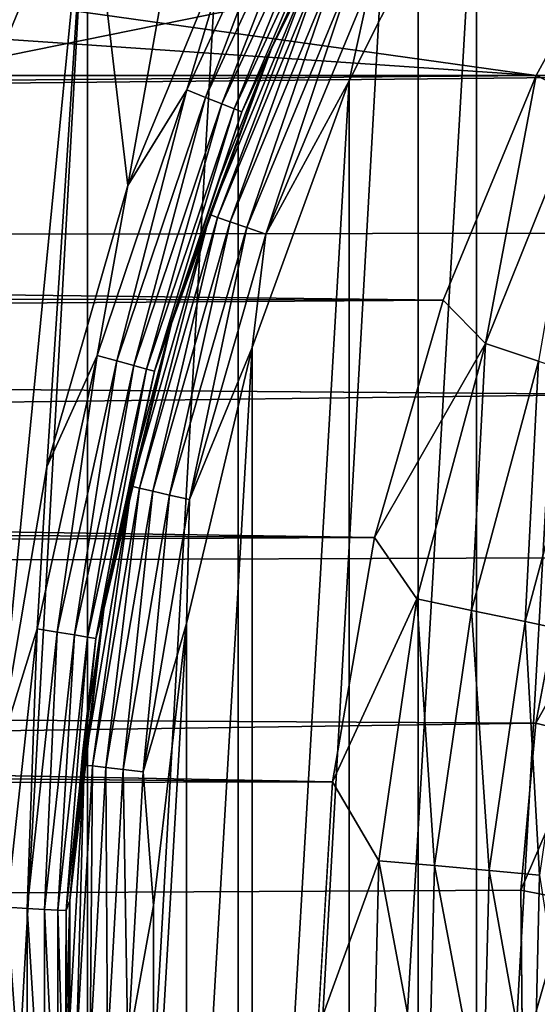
# Model space of a CAD drawing. Header units: millimetres. Extents: x -139 to 106, y -8 to 139.
# Tile 278 of 459: x -15.27 to -12.19, y 70.54 to 76.39. Entities that reach past the tile are written whole.
import ezdxf

# ---------------------------------------------------------------- set-up
doc = ezdxf.new("R2010")
doc.units = ezdxf.units.MM
doc.header["$LTSCALE"] = 53.842063
for name, color, linetype in [('28', 7, 'CONTINUOUS'), ('33', 7, 'CONTINUOUS'), ('34', 7, 'CONTINUOUS'), ('42', 7, 'CONTINUOUS'), ('44', 7, 'CONTINUOUS'), ('45', 7, 'CONTINUOUS'), ('497', 7, 'CONTINUOUS'), ('499', 7, 'CONTINUOUS'), ('502', 7, 'CONTINUOUS'), ('503', 7, 'CONTINUOUS'), ('504', 7, 'CONTINUOUS'), ('506', 7, 'CONTINUOUS'), ('508', 7, 'CONTINUOUS'), ('510', 7, 'CONTINUOUS'), ('81', 7, 'CONTINUOUS')]:
    doc.layers.add(name, color=color, linetype=linetype)

msp = doc.modelspace()

# ---------------------------------------------------------------- linework, layer by layer
at = {"layer": '28', "color": 8, "linetype": 'CONTINUOUS'}
for points in [[(-15.9302, 76.0628, 20), (-10.1493, 77.2362, 20), (-21.0005, 76.0628, 20), (-15.9302, 76.0628, 20)], [(-21.0005, 76.0628, 20), (-10.1493, 77.2362, 20), (-21.0005, 76.6507, 20), (-21.0005, 76.0628, 20)], [(-10.86, 76.0628, 20), (-10.1493, 77.2362, 20), (-15.9302, 76.0628, 20), (-10.86, 76.0628, 20)]]:
    msp.add_3dface(points, dxfattribs=at)
at = {"layer": '33', "color": 8, "linetype": 'CONTINUOUS'}
for points in [[(-10.86, 76.0628, 20), (-15.9302, 76.0628, 20), (-117, 74.98, 19.9707), (-10.86, 76.0628, 20)], [(-11.3478, 75.1266, 19.9781), (-10.86, 76.0628, 20), (-117, 74.98, 19.9707), (-11.3478, 75.1266, 19.9781)], [(-11.7331, 74.1683, 19.9101), (-11.3478, 75.1266, 19.9781), (-117, 74.98, 19.9707), (-11.7331, 74.1683, 19.9101)], [(-117, 72.8271, 19.7365), (-11.7331, 74.1683, 19.9101), (-117, 74.98, 19.9707), (-117, 72.8271, 19.7365)], [(-12.0172, 73.1966, 19.7936), (-11.7331, 74.1683, 19.9101), (-117, 72.8271, 19.7365), (-12.0172, 73.1966, 19.7936)], [(-12.203, 72.2144, 19.6263), (-12.0172, 73.1966, 19.7936), (-117, 72.8271, 19.7365), (-12.203, 72.2144, 19.6263)], [(-117, 70.7122, 19.271), (-12.203, 72.2144, 19.6263), (-117, 72.8271, 19.7365), (-117, 70.7122, 19.271)], [(-12.2918, 71.221, 19.4051), (-12.203, 72.2144, 19.6263), (-117, 70.7122, 19.271), (-12.2918, 71.221, 19.4051)], [(-12.2826, 70.2173, 19.1267), (-12.2918, 71.221, 19.4051), (-117, 70.7122, 19.271), (-12.2826, 70.2173, 19.1267)], [(-117, 68.66, 18.5795), (-12.2826, 70.2173, 19.1267), (-117, 70.7122, 19.271), (-117, 68.66, 18.5795)]]:
    msp.add_3dface(points, dxfattribs=at)
at = {"layer": '34', "color": 8, "linetype": 'CONTINUOUS'}
for points in [[(-12.0172, 73.1966, 19.7936), (-12.203, 72.2144, 19.6263), (-11.7003, 73.1114, 19.8084), (-12.0172, 73.1966, 19.7936)], [(-12.203, 72.2144, 19.6263), (-11.8956, 72.14, 19.6369), (-11.7003, 73.1114, 19.8084), (-12.203, 72.2144, 19.6263)], [(-12.203, 72.2144, 19.6263), (-12.2918, 71.221, 19.4051), (-11.8956, 72.14, 19.6369), (-12.203, 72.2144, 19.6263)], [(-12.2918, 71.221, 19.4051), (-12.0106, 71.1663, 19.4121), (-11.8956, 72.14, 19.6369), (-12.2918, 71.221, 19.4051)], [(-12.2918, 71.221, 19.4051), (-12.2826, 70.2173, 19.1267), (-12.0106, 71.1663, 19.4121), (-12.2918, 71.221, 19.4051)], [(-12.2826, 70.2173, 19.1267), (-12.0466, 70.1973, 19.135), (-12.0106, 71.1663, 19.4121), (-12.2826, 70.2173, 19.1267)]]:
    msp.add_3dface(points, dxfattribs=at)
at = {"layer": '42', "color": 8, "linetype": 'CONTINUOUS'}
for points in [[(-12.202, 76.0638, -20), (-21.0005, 77.2952, -20), (-11.4333, 77.4662, -20), (-12.202, 76.0638, -20)], [(-21.0005, 76.6651, -20), (-21.0005, 77.2952, -20), (-12.202, 76.0638, -20), (-21.0005, 76.6651, -20)], [(-16.6013, 76.0636, -20), (-21.0005, 76.6651, -20), (-12.202, 76.0638, -20), (-16.6013, 76.0636, -20)]]:
    msp.add_3dface(points, dxfattribs=at)
at = {"layer": '44', "color": 8, "linetype": 'CONTINUOUS'}
for points in [[(-12.202, 76.0638, -20), (-76.5002, 75.4735, -20.0001), (-16.6013, 76.0636, -20), (-12.202, 76.0638, -20)], [(-76.5002, 75.4735, -20.0001), (-12.202, 76.0638, -20), (-12.7544, 74.7283, -19.9938), (-76.5002, 75.4735, -20.0001)], [(-76.5001, 74.8742, -19.997), (-76.5002, 75.4735, -20.0001), (-12.7544, 74.7283, -19.9938), (-76.5001, 74.8742, -19.997)], [(-76.5001, 74.2678, -19.992), (-76.5001, 74.8742, -19.997), (-12.7544, 74.7283, -19.9938), (-76.5001, 74.2678, -19.992)], [(-13.1622, 73.3177, -19.9794), (-76.5001, 74.2678, -19.992), (-12.7544, 74.7283, -19.9938), (-13.1622, 73.3177, -19.9794)], [(-76.5, 73.6579, -19.9856), (-76.5001, 74.2678, -19.992), (-13.1622, 73.3177, -19.9794), (-76.5, 73.6579, -19.9856)], [(-76.5, 73.051, -19.9779), (-76.5, 73.6579, -19.9856), (-13.1622, 73.3177, -19.9794), (-76.5, 73.051, -19.9779)], [(-13.4122, 71.8656, -19.9575), (-76.5, 73.051, -19.9779), (-13.1622, 73.3177, -19.9794), (-13.4122, 71.8656, -19.9575)], [(-76.5, 72.4497, -19.9693), (-76.5, 73.051, -19.9779), (-13.4122, 71.8656, -19.9575), (-76.5, 72.4497, -19.9693)], [(-76.5001, 71.7319, -19.9573), (-76.5, 72.4497, -19.9693), (-13.4122, 71.8656, -19.9575), (-76.5001, 71.7319, -19.9573)], [(-13.4998, 70.3954, -19.927), (-76.5001, 71.7319, -19.9573), (-13.4122, 71.8656, -19.9575), (-13.4998, 70.3954, -19.927)], [(-76.5001, 71.0146, -19.9432), (-76.5001, 71.7319, -19.9573), (-13.4998, 70.3954, -19.927), (-76.5001, 71.0146, -19.9432)], [(-76.5001, 70.3187, -19.9272), (-76.5001, 71.0146, -19.9432), (-13.4998, 70.3954, -19.927), (-76.5001, 70.3187, -19.9272)]]:
    msp.add_3dface(points, dxfattribs=at)
at = {"layer": '45', "color": 8, "linetype": 'CONTINUOUS'}
for points in [[(-12.7544, 74.7283, -19.9938), (-12.202, 76.0638, -20), (-12.5017, 74.4712, -20.0178), (-12.7544, 74.7283, -19.9938)], [(-12.5017, 74.4712, -20.0178), (-12.202, 76.0638, -20), (-11.9149, 75.9278, -20.0254), (-12.5017, 74.4712, -20.0178)], [(-12.5017, 74.4712, -20.0178), (-11.9149, 75.9278, -20.0254), (-12.1866, 74.3655, -20.1009), (-12.5017, 74.4712, -20.0178)], [(-13.1622, 73.3177, -19.9794), (-12.7544, 74.7283, -19.9938), (-12.5017, 74.4712, -20.0178), (-13.1622, 73.3177, -19.9794)], [(-12.911, 72.9523, -20.0007), (-13.1622, 73.3177, -19.9794), (-12.5017, 74.4712, -20.0178), (-12.911, 72.9523, -20.0007)], [(-12.911, 72.9523, -20.0007), (-12.5017, 74.4712, -20.0178), (-12.5856, 72.8846, -20.0838), (-12.911, 72.9523, -20.0007)], [(-12.5017, 74.4712, -20.0178), (-12.1866, 74.3655, -20.1009), (-12.5856, 72.8846, -20.0838), (-12.5017, 74.4712, -20.0178)], [(-12.1866, 74.3655, -20.1009), (-12.2669, 72.8176, -20.2292), (-12.5856, 72.8846, -20.0838), (-12.1866, 74.3655, -20.1009)], [(-11.878, 74.2614, -20.2463), (-12.2669, 72.8176, -20.2292), (-12.1866, 74.3655, -20.1009), (-11.878, 74.2614, -20.2463)], [(-11.878, 74.2614, -20.2463), (-11.972, 72.7545, -20.4358), (-12.2669, 72.8176, -20.2292), (-11.878, 74.2614, -20.2463)], [(-13.4122, 71.8656, -19.9575), (-13.1622, 73.3177, -19.9794), (-12.911, 72.9523, -20.0007), (-13.4122, 71.8656, -19.9575)], [(-13.1364, 71.397, -19.9746), (-13.4122, 71.8656, -19.9575), (-12.911, 72.9523, -20.0007), (-13.1364, 71.397, -19.9746)], [(-13.1364, 71.397, -19.9746), (-12.911, 72.9523, -20.0007), (-12.8052, 71.3684, -20.0576), (-13.1364, 71.397, -19.9746)], [(-12.911, 72.9523, -20.0007), (-12.5856, 72.8846, -20.0838), (-12.8052, 71.3684, -20.0576), (-12.911, 72.9523, -20.0007)], [(-12.5856, 72.8846, -20.0838), (-12.4809, 71.3391, -20.203), (-12.8052, 71.3684, -20.0576), (-12.5856, 72.8846, -20.0838)], [(-12.2669, 72.8176, -20.2292), (-12.4809, 71.3391, -20.203), (-12.5856, 72.8846, -20.0838), (-12.2669, 72.8176, -20.2292)], [(-12.2669, 72.8176, -20.2292), (-12.1806, 71.3106, -20.4096), (-12.4809, 71.3391, -20.203), (-12.2669, 72.8176, -20.2292)], [(-11.972, 72.7545, -20.4358), (-12.1806, 71.3106, -20.4096), (-12.2669, 72.8176, -20.2292), (-11.972, 72.7545, -20.4358)], [(-13.4998, 70.3954, -19.927), (-13.4122, 71.8656, -19.9575), (-13.1364, 71.397, -19.9746), (-13.4998, 70.3954, -19.927)], [(-13.1751, 69.8275, -19.9375), (-13.4998, 70.3954, -19.927), (-13.1364, 71.397, -19.9746), (-13.1751, 69.8275, -19.9375)], [(-13.1751, 69.8275, -19.9375), (-13.1364, 71.397, -19.9746), (-12.8429, 69.8383, -20.0205), (-13.1751, 69.8275, -19.9375)], [(-13.1364, 71.397, -19.9746), (-12.8052, 71.3684, -20.0576), (-12.8429, 69.8383, -20.0205), (-13.1364, 71.397, -19.9746)], [(-12.8052, 71.3684, -20.0576), (-12.5174, 69.8471, -20.1658), (-12.8429, 69.8383, -20.0205), (-12.8052, 71.3684, -20.0576)], [(-12.4809, 71.3391, -20.203), (-12.5174, 69.8471, -20.1658), (-12.8052, 71.3684, -20.0576), (-12.4809, 71.3391, -20.203)], [(-12.4809, 71.3391, -20.203), (-12.2158, 69.8533, -20.3724), (-12.5174, 69.8471, -20.1658), (-12.4809, 71.3391, -20.203)], [(-12.1806, 71.3106, -20.4096), (-12.2158, 69.8533, -20.3724), (-12.4809, 71.3391, -20.203), (-12.1806, 71.3106, -20.4096)], [(-12.1806, 71.3106, -20.4096), (-11.9548, 69.8564, -20.6328), (-12.2158, 69.8533, -20.3724), (-12.1806, 71.3106, -20.4096)]]:
    msp.add_3dface(points, dxfattribs=at)
at = {"layer": '497', "color": 7, "linetype": 'CONTINUOUS', "true_color": 0xe0f2ff}
for points in [[(-12.5566, 77.5392, 98.9082), (-11.6297, 78.9482, 98.9082), (-12.5566, 63.0366, 98.9082), (-12.5566, 77.5392, 98.9082)], [(-12.5566, 63.0366, 98.9082), (-11.6297, 78.9482, 98.9082), (-11.6297, 61.6276, 98.9082), (-12.5566, 63.0366, 98.9082)], [(-13.3137, 76.0321, 98.9082), (-12.5566, 77.5392, 98.9082), (-13.3137, 64.5436, 98.9082), (-13.3137, 76.0321, 98.9082)], [(-13.3137, 64.5436, 98.9082), (-12.5566, 77.5392, 98.9082), (-12.5566, 63.0366, 98.9082), (-13.3137, 64.5436, 98.9082)], [(-13.8906, 74.4473, 98.9082), (-13.3137, 76.0321, 98.9082), (-13.8906, 66.1284, 98.9082), (-13.8906, 74.4473, 98.9082)], [(-13.8906, 66.1284, 98.9082), (-13.3137, 76.0321, 98.9082), (-13.3137, 64.5436, 98.9082), (-13.8906, 66.1284, 98.9082)], [(-14.2796, 72.8063, 98.9082), (-13.8906, 74.4473, 98.9082), (-14.2796, 67.7695, 98.9082), (-14.2796, 72.8063, 98.9082)], [(-14.2796, 67.7695, 98.9082), (-13.8906, 74.4473, 98.9082), (-13.8906, 66.1284, 98.9082), (-14.2796, 67.7695, 98.9082)], [(-14.4755, 71.1312, 98.9082), (-14.2796, 72.8063, 98.9082), (-14.4755, 69.4446, 98.9082), (-14.4755, 71.1312, 98.9082)], [(-14.4755, 69.4446, 98.9082), (-14.2796, 72.8063, 98.9082), (-14.2796, 67.7695, 98.9082), (-14.4755, 69.4446, 98.9082)]]:
    msp.add_3dface(points, dxfattribs=at)
at = {"layer": '499', "color": 7, "linetype": 'CONTINUOUS', "true_color": 0xe0f2ff}
for points in [[(-12.9036, 80.5713, 188.9082), (-12.9035, 60.0044, 188.9082), (-11.6708, 81.9517, 188.9082), (-12.9036, 80.5713, 188.9082)], [(-12.9035, 60.0044, 188.9082), (-11.6707, 58.6241, 188.9082), (-11.6708, 81.9517, 188.9082), (-12.9035, 60.0044, 188.9082)], [(-13.9738, 79.0619, 188.9082), (-13.9737, 61.5138, 188.9082), (-12.9036, 80.5713, 188.9082), (-13.9738, 79.0619, 188.9082)], [(-13.9737, 61.5138, 188.9082), (-12.9035, 60.0044, 188.9082), (-12.9036, 80.5713, 188.9082), (-13.9737, 61.5138, 188.9082)], [(-14.8681, 63.1332, 188.9082), (-13.9737, 61.5138, 188.9082), (-13.9738, 79.0619, 188.9082), (-14.8681, 63.1332, 188.9082)], [(-14.8681, 77.4425, 188.9082), (-14.8681, 63.1332, 188.9082), (-13.9738, 79.0619, 188.9082), (-14.8681, 77.4425, 188.9082)], [(-15.5755, 75.7335, 188.9082), (-15.5754, 64.8421, 188.9082), (-14.8681, 77.4425, 188.9082), (-15.5755, 75.7335, 188.9082)], [(-15.5754, 64.8421, 188.9082), (-14.8681, 63.1332, 188.9082), (-14.8681, 77.4425, 188.9082), (-15.5754, 64.8421, 188.9082)]]:
    msp.add_3dface(points, dxfattribs=at)
at = {"layer": '502', "color": 7, "linetype": 'CONTINUOUS', "true_color": 0xe0f2ff}
for points in [[(-14.8681, 77.4425, 101.1082), (-13.9738, 79.0619, 101.1082), (-14.6298, 75.4082, 101.1082), (-14.8681, 77.4425, 101.1082)], [(-14.6298, 75.4082, 101.1082), (-13.9738, 79.0619, 101.1082), (-13.9644, 77.0144, 101.1082), (-14.6298, 75.4082, 101.1082)], [(-15.5755, 75.7336, 101.1082), (-14.8681, 77.4425, 101.1082), (-15.4025, 72.0237, 101.1082), (-15.5755, 75.7336, 101.1082)], [(-15.4025, 72.0237, 101.1082), (-14.8681, 77.4425, 101.1082), (-15.1112, 73.7377, 101.1082), (-15.4025, 72.0237, 101.1082)], [(-15.1112, 73.7377, 101.1082), (-14.8681, 77.4425, 101.1082), (-14.6298, 75.4082, 101.1082), (-15.1112, 73.7377, 101.1082)]]:
    msp.add_3dface(points, dxfattribs=at)
at = {"layer": '503', "color": 7, "linetype": 'CONTINUOUS', "true_color": 0xe0f2ff}
for points in [[(-12.9904, 77.7879, 99.4082), (-13.7732, 76.2291, 99.4082), (-12.9904, 77.7879, 100.6082), (-12.9904, 77.7879, 99.4082)], [(-12.9904, 77.7879, 100.6082), (-13.7732, 76.2291, 99.4082), (-13.4045, 77.0199, 100.6082), (-12.9904, 77.7879, 100.6082)], [(-13.4045, 77.0199, 100.6082), (-13.7732, 76.2291, 99.4082), (-13.7732, 76.2291, 100.6082), (-13.4045, 77.0199, 100.6082)], [(-13.7732, 76.2291, 99.4082), (-14.3698, 74.5899, 99.4082), (-13.7732, 76.2291, 100.6082), (-13.7732, 76.2291, 99.4082)], [(-13.7732, 76.2291, 100.6082), (-14.3698, 74.5899, 99.4082), (-14.0954, 75.4182, 100.6082), (-13.7732, 76.2291, 100.6082)], [(-14.0954, 75.4182, 100.6082), (-14.3698, 74.5899, 99.4082), (-14.3698, 74.5899, 100.6082), (-14.0954, 75.4182, 100.6082)], [(-14.3698, 74.5899, 99.4082), (-14.7721, 72.8926, 99.4082), (-14.3698, 74.5899, 100.6082), (-14.3698, 74.5899, 99.4082)], [(-14.3698, 74.5899, 100.6082), (-14.7721, 72.8926, 99.4082), (-14.5957, 73.7471, 100.6082), (-14.3698, 74.5899, 100.6082)], [(-14.5957, 73.7471, 100.6082), (-14.7721, 72.8926, 99.4082), (-14.7721, 72.8926, 100.6082), (-14.5957, 73.7471, 100.6082)], [(-14.7721, 72.8926, 99.4082), (-14.9746, 71.1601, 99.4082), (-14.7721, 72.8926, 100.6082), (-14.7721, 72.8926, 99.4082)], [(-14.7721, 72.8926, 100.6082), (-14.9746, 71.1601, 99.4082), (-14.8986, 72.0293, 100.6082), (-14.7721, 72.8926, 100.6082)], [(-14.8986, 72.0293, 100.6082), (-14.9746, 71.1601, 99.4082), (-14.9746, 71.1601, 100.6082), (-14.8986, 72.0293, 100.6082)], [(-14.9746, 71.1601, 100.6082), (-14.9746, 69.4157, 99.4082), (-15, 70.2879, 100.6082), (-14.9746, 71.1601, 100.6082)], [(-14.9746, 71.1601, 99.4082), (-14.9746, 69.4157, 99.4082), (-14.9746, 71.1601, 100.6082), (-14.9746, 71.1601, 99.4082)]]:
    msp.add_3dface(points, dxfattribs=at)
at = {"layer": '504', "color": 7, "linetype": 'CONTINUOUS', "true_color": 0xe0f2ff}
for points in [[(-13.7732, 76.2291, 99.4082), (-12.9904, 77.7879, 99.4082), (-13.4993, 76.7888, 99.2793), (-13.7732, 76.2291, 99.4082)], [(-12.5566, 77.5392, 98.9082), (-13.3137, 76.0321, 98.9082), (-13.1806, 76.6354, 98.9252), (-12.5566, 77.5392, 98.9082)], [(-14.1423, 75.2365, 99.2793), (-13.7732, 76.2291, 99.4082), (-13.4993, 76.7888, 99.2793), (-14.1423, 75.2365, 99.2793)], [(-14.1423, 75.2365, 99.2793), (-13.4993, 76.7888, 99.2793), (-14.0952, 75.22, 99.1585), (-14.1423, 75.2365, 99.2793)], [(-14.0952, 75.22, 99.1585), (-13.4993, 76.7888, 99.2793), (-13.4544, 76.7672, 99.1585), (-14.0952, 75.22, 99.1585)], [(-14.0952, 75.22, 99.1585), (-13.4544, 76.7672, 99.1585), (-14.0202, 75.1938, 99.0548), (-14.0952, 75.22, 99.1585)], [(-14.0202, 75.1938, 99.0548), (-13.4544, 76.7672, 99.1585), (-13.3828, 76.7327, 99.0548), (-14.0202, 75.1938, 99.0548)], [(-14.0202, 75.1938, 99.0548), (-13.3828, 76.7327, 99.0548), (-13.9224, 75.1595, 98.9753), (-14.0202, 75.1938, 99.0548)], [(-13.9224, 75.1595, 98.9753), (-13.3828, 76.7327, 99.0548), (-13.2894, 76.6877, 98.9753), (-13.9224, 75.1595, 98.9753)], [(-13.9224, 75.1595, 98.9753), (-13.2894, 76.6877, 98.9753), (-13.8085, 75.1197, 98.9252), (-13.9224, 75.1595, 98.9753)], [(-13.8085, 75.1197, 98.9252), (-13.2894, 76.6877, 98.9753), (-13.1806, 76.6354, 98.9252), (-13.8085, 75.1197, 98.9252)], [(-13.3137, 76.0321, 98.9082), (-13.8085, 75.1197, 98.9252), (-13.1806, 76.6354, 98.9252), (-13.3137, 76.0321, 98.9082)], [(-14.3698, 74.5899, 99.4082), (-13.7732, 76.2291, 99.4082), (-14.1423, 75.2365, 99.2793), (-14.3698, 74.5899, 99.4082)], [(-13.3137, 76.0321, 98.9082), (-13.8906, 74.4473, 98.9082), (-13.8085, 75.1197, 98.9252), (-13.3137, 76.0321, 98.9082)], [(-14.6074, 73.6219, 99.2793), (-14.3698, 74.5899, 99.4082), (-14.1423, 75.2365, 99.2793), (-14.6074, 73.6219, 99.2793)], [(-14.6074, 73.6219, 99.2793), (-14.1423, 75.2365, 99.2793), (-14.5588, 73.6108, 99.1585), (-14.6074, 73.6219, 99.2793)], [(-14.5588, 73.6108, 99.1585), (-14.1423, 75.2365, 99.2793), (-14.0952, 75.22, 99.1585), (-14.5588, 73.6108, 99.1585)], [(-14.5588, 73.6108, 99.1585), (-14.0952, 75.22, 99.1585), (-14.4813, 73.5932, 99.0548), (-14.5588, 73.6108, 99.1585)], [(-14.4813, 73.5932, 99.0548), (-14.0952, 75.22, 99.1585), (-14.0202, 75.1938, 99.0548), (-14.4813, 73.5932, 99.0548)], [(-14.4813, 73.5932, 99.0548), (-14.0202, 75.1938, 99.0548), (-14.3803, 73.5701, 98.9753), (-14.4813, 73.5932, 99.0548)], [(-14.3803, 73.5701, 98.9753), (-14.0202, 75.1938, 99.0548), (-13.9224, 75.1595, 98.9753), (-14.3803, 73.5701, 98.9753)], [(-14.3803, 73.5701, 98.9753), (-13.9224, 75.1595, 98.9753), (-14.2626, 73.5432, 98.9252), (-14.3803, 73.5701, 98.9753)], [(-14.2626, 73.5432, 98.9252), (-13.9224, 75.1595, 98.9753), (-13.8085, 75.1197, 98.9252), (-14.2626, 73.5432, 98.9252)], [(-13.8906, 74.4473, 98.9082), (-14.2626, 73.5432, 98.9252), (-13.8085, 75.1197, 98.9252), (-13.8906, 74.4473, 98.9082)], [(-14.7721, 72.8926, 99.4082), (-14.3698, 74.5899, 99.4082), (-14.6074, 73.6219, 99.2793), (-14.7721, 72.8926, 99.4082)], [(-13.8906, 74.4473, 98.9082), (-14.2796, 72.8063, 98.9082), (-14.2626, 73.5432, 98.9252), (-13.8906, 74.4473, 98.9082)], [(-14.8889, 71.9655, 99.2793), (-14.7721, 72.8926, 99.4082), (-14.6074, 73.6219, 99.2793), (-14.8889, 71.9655, 99.2793)], [(-14.8889, 71.9655, 99.2793), (-14.6074, 73.6219, 99.2793), (-14.8393, 71.9599, 99.1585), (-14.8889, 71.9655, 99.2793)], [(-14.8393, 71.9599, 99.1585), (-14.6074, 73.6219, 99.2793), (-14.5588, 73.6108, 99.1585), (-14.8393, 71.9599, 99.1585)], [(-14.8393, 71.9599, 99.1585), (-14.5588, 73.6108, 99.1585), (-14.7603, 71.951, 99.0548), (-14.8393, 71.9599, 99.1585)], [(-14.7603, 71.951, 99.0548), (-14.5588, 73.6108, 99.1585), (-14.4813, 73.5932, 99.0548), (-14.7603, 71.951, 99.0548)], [(-14.7603, 71.951, 99.0548), (-14.4813, 73.5932, 99.0548), (-14.6574, 71.9394, 98.9753), (-14.7603, 71.951, 99.0548)], [(-14.6574, 71.9394, 98.9753), (-14.4813, 73.5932, 99.0548), (-14.3803, 73.5701, 98.9753), (-14.6574, 71.9394, 98.9753)], [(-14.6574, 71.9394, 98.9753), (-14.3803, 73.5701, 98.9753), (-14.5374, 71.9259, 98.9252), (-14.6574, 71.9394, 98.9753)], [(-14.5374, 71.9259, 98.9252), (-14.3803, 73.5701, 98.9753), (-14.2626, 73.5432, 98.9252), (-14.5374, 71.9259, 98.9252)], [(-14.2796, 72.8063, 98.9082), (-14.5374, 71.9259, 98.9252), (-14.2626, 73.5432, 98.9252), (-14.2796, 72.8063, 98.9082)], [(-14.9746, 71.1601, 99.4082), (-14.7721, 72.8926, 99.4082), (-14.8889, 71.9655, 99.2793), (-14.9746, 71.1601, 99.4082)], [(-14.2796, 72.8063, 98.9082), (-14.4755, 71.1312, 98.9082), (-14.5374, 71.9259, 98.9252), (-14.2796, 72.8063, 98.9082)], [(-14.9831, 70.2879, 99.2793), (-14.9746, 71.1601, 99.4082), (-14.8889, 71.9655, 99.2793), (-14.9831, 70.2879, 99.2793)], [(-14.9831, 70.2879, 99.2793), (-14.8889, 71.9655, 99.2793), (-14.9332, 70.2879, 99.1585), (-14.9831, 70.2879, 99.2793)], [(-14.9332, 70.2879, 99.1585), (-14.8889, 71.9655, 99.2793), (-14.8393, 71.9599, 99.1585), (-14.9332, 70.2879, 99.1585)], [(-14.9332, 70.2879, 99.1585), (-14.8393, 71.9599, 99.1585), (-14.8537, 70.2879, 99.0548), (-14.9332, 70.2879, 99.1585)], [(-14.8537, 70.2879, 99.0548), (-14.8393, 71.9599, 99.1585), (-14.7603, 71.951, 99.0548), (-14.8537, 70.2879, 99.0548)], [(-14.8537, 70.2879, 99.0548), (-14.7603, 71.951, 99.0548), (-14.7501, 70.2879, 98.9753), (-14.8537, 70.2879, 99.0548)], [(-14.7501, 70.2879, 98.9753), (-14.7603, 71.951, 99.0548), (-14.6574, 71.9394, 98.9753), (-14.7501, 70.2879, 98.9753)], [(-14.7501, 70.2879, 98.9753), (-14.6574, 71.9394, 98.9753), (-14.6294, 70.2879, 98.9252), (-14.7501, 70.2879, 98.9753)], [(-14.6294, 70.2879, 98.9252), (-14.6574, 71.9394, 98.9753), (-14.5374, 71.9259, 98.9252), (-14.6294, 70.2879, 98.9252)], [(-14.4755, 71.1312, 98.9082), (-14.6294, 70.2879, 98.9252), (-14.5374, 71.9259, 98.9252), (-14.4755, 71.1312, 98.9082)], [(-14.9746, 69.4157, 99.4082), (-14.9746, 71.1601, 99.4082), (-14.9831, 70.2879, 99.2793), (-14.9746, 69.4157, 99.4082)], [(-14.4755, 71.1312, 98.9082), (-14.4755, 69.4446, 98.9082), (-14.6294, 70.2879, 98.9252), (-14.4755, 71.1312, 98.9082)]]:
    msp.add_3dface(points, dxfattribs=at)
at = {"layer": '506', "color": 7, "linetype": 'CONTINUOUS', "true_color": 0xe0f2ff}
for points in [[(-14.2789, 75.9771, 101.0912), (-13.9644, 77.0144, 101.1082), (-13.5801, 77.4876, 101.0912), (-14.2789, 75.9771, 101.0912)], [(-14.2789, 75.9771, 101.0912), (-13.5801, 77.4876, 101.0912), (-14.1668, 75.9325, 101.0412), (-14.2789, 75.9771, 101.0912)], [(-14.1668, 75.9325, 101.0412), (-13.5801, 77.4876, 101.0912), (-13.4735, 77.4311, 101.0412), (-14.1668, 75.9325, 101.0412)], [(-14.1668, 75.9325, 101.0412), (-13.4735, 77.4311, 101.0412), (-14.0705, 75.8941, 100.9616), (-14.1668, 75.9325, 101.0412)], [(-14.0705, 75.8941, 100.9616), (-13.4735, 77.4311, 101.0412), (-13.3819, 77.3825, 100.9616), (-14.0705, 75.8941, 100.9616)], [(-14.0705, 75.8941, 100.9616), (-13.3819, 77.3825, 100.9616), (-13.9967, 75.8647, 100.8579), (-14.0705, 75.8941, 100.9616)], [(-13.9967, 75.8647, 100.8579), (-13.3819, 77.3825, 100.9616), (-13.3117, 77.3453, 100.8579), (-13.9967, 75.8647, 100.8579)], [(-13.9967, 75.8647, 100.8579), (-13.3117, 77.3453, 100.8579), (-13.9504, 75.8462, 100.7371), (-13.9967, 75.8647, 100.8579)], [(-13.9504, 75.8462, 100.7371), (-13.3117, 77.3453, 100.8579), (-13.2676, 77.3219, 100.7371), (-13.9504, 75.8462, 100.7371)], [(-13.7732, 76.2291, 100.6082), (-13.9504, 75.8462, 100.7371), (-13.2676, 77.3219, 100.7371), (-13.7732, 76.2291, 100.6082)], [(-13.4045, 77.0199, 100.6082), (-13.7732, 76.2291, 100.6082), (-13.2676, 77.3219, 100.7371), (-13.4045, 77.0199, 100.6082)], [(-14.6298, 75.4082, 101.1082), (-13.9644, 77.0144, 101.1082), (-14.2789, 75.9771, 101.0912), (-14.6298, 75.4082, 101.1082)], [(-13.7732, 76.2291, 100.6082), (-14.0954, 75.4182, 100.6082), (-13.9504, 75.8462, 100.7371), (-13.7732, 76.2291, 100.6082)], [(-14.8103, 74.4, 101.0912), (-14.6298, 75.4082, 101.1082), (-14.2789, 75.9771, 101.0912), (-14.8103, 74.4, 101.0912)], [(-14.8103, 74.4, 101.0912), (-14.2789, 75.9771, 101.0912), (-14.694, 74.3677, 101.0412), (-14.8103, 74.4, 101.0912)], [(-14.694, 74.3677, 101.0412), (-14.2789, 75.9771, 101.0912), (-14.1668, 75.9325, 101.0412), (-14.694, 74.3677, 101.0412)], [(-14.694, 74.3677, 101.0412), (-14.1668, 75.9325, 101.0412), (-14.5942, 74.3399, 100.9616), (-14.694, 74.3677, 101.0412)], [(-14.5942, 74.3399, 100.9616), (-14.1668, 75.9325, 101.0412), (-14.0705, 75.8941, 100.9616), (-14.5942, 74.3399, 100.9616)], [(-14.5942, 74.3399, 100.9616), (-14.0705, 75.8941, 100.9616), (-14.5176, 74.3187, 100.8579), (-14.5942, 74.3399, 100.9616)], [(-14.5176, 74.3187, 100.8579), (-14.0705, 75.8941, 100.9616), (-13.9967, 75.8647, 100.8579), (-14.5176, 74.3187, 100.8579)], [(-14.5176, 74.3187, 100.8579), (-13.9967, 75.8647, 100.8579), (-14.4695, 74.3053, 100.7371), (-14.5176, 74.3187, 100.8579)], [(-14.4695, 74.3053, 100.7371), (-13.9967, 75.8647, 100.8579), (-13.9504, 75.8462, 100.7371), (-14.4695, 74.3053, 100.7371)], [(-14.3698, 74.5899, 100.6082), (-14.4695, 74.3053, 100.7371), (-13.9504, 75.8462, 100.7371), (-14.3698, 74.5899, 100.6082)], [(-14.0954, 75.4182, 100.6082), (-14.3698, 74.5899, 100.6082), (-13.9504, 75.8462, 100.7371), (-14.0954, 75.4182, 100.6082)], [(-15.1112, 73.7377, 101.1082), (-14.6298, 75.4082, 101.1082), (-14.8103, 74.4, 101.0912), (-15.1112, 73.7377, 101.1082)], [(-14.3698, 74.5899, 100.6082), (-14.5957, 73.7471, 100.6082), (-14.4695, 74.3053, 100.7371), (-14.3698, 74.5899, 100.6082)], [(-15.1681, 72.7746, 101.0912), (-15.1112, 73.7377, 101.1082), (-14.8103, 74.4, 101.0912), (-15.1681, 72.7746, 101.0912)], [(-15.1681, 72.7746, 101.0912), (-14.8103, 74.4, 101.0912), (-15.049, 72.7551, 101.0412), (-15.1681, 72.7746, 101.0912)], [(-15.049, 72.7551, 101.0412), (-14.8103, 74.4, 101.0912), (-14.694, 74.3677, 101.0412), (-15.049, 72.7551, 101.0412)], [(-15.049, 72.7551, 101.0412), (-14.694, 74.3677, 101.0412), (-14.9467, 72.7383, 100.9616), (-15.049, 72.7551, 101.0412)], [(-14.9467, 72.7383, 100.9616), (-14.694, 74.3677, 101.0412), (-14.5942, 74.3399, 100.9616), (-14.9467, 72.7383, 100.9616)], [(-14.9467, 72.7383, 100.9616), (-14.5942, 74.3399, 100.9616), (-14.8683, 72.7254, 100.8579), (-14.9467, 72.7383, 100.9616)], [(-14.8683, 72.7254, 100.8579), (-14.5942, 74.3399, 100.9616), (-14.5176, 74.3187, 100.8579), (-14.8683, 72.7254, 100.8579)], [(-14.8683, 72.7254, 100.8579), (-14.5176, 74.3187, 100.8579), (-14.8191, 72.7174, 100.7371), (-14.8683, 72.7254, 100.8579)], [(-14.8191, 72.7174, 100.7371), (-14.5176, 74.3187, 100.8579), (-14.4695, 74.3053, 100.7371), (-14.8191, 72.7174, 100.7371)], [(-14.7721, 72.8926, 100.6082), (-14.8191, 72.7174, 100.7371), (-14.4695, 74.3053, 100.7371), (-14.7721, 72.8926, 100.6082)], [(-14.5957, 73.7471, 100.6082), (-14.7721, 72.8926, 100.6082), (-14.4695, 74.3053, 100.7371), (-14.5957, 73.7471, 100.6082)], [(-15.4025, 72.0237, 101.1082), (-15.1112, 73.7377, 101.1082), (-15.1681, 72.7746, 101.0912), (-15.4025, 72.0237, 101.1082)], [(-14.7721, 72.8926, 100.6082), (-14.8986, 72.0293, 100.6082), (-14.8191, 72.7174, 100.7371), (-14.7721, 72.8926, 100.6082)], [(-15.348, 71.12, 101.0912), (-15.4025, 72.0237, 101.1082), (-15.1681, 72.7746, 101.0912), (-15.348, 71.12, 101.0912)], [(-15.348, 71.12, 101.0912), (-15.1681, 72.7746, 101.0912), (-15.2275, 71.1135, 101.0412), (-15.348, 71.12, 101.0912)], [(-15.2275, 71.1135, 101.0412), (-15.1681, 72.7746, 101.0912), (-15.049, 72.7551, 101.0412), (-15.2275, 71.1135, 101.0412)], [(-15.2275, 71.1135, 101.0412), (-15.049, 72.7551, 101.0412), (-15.124, 71.1079, 100.9616), (-15.2275, 71.1135, 101.0412)], [(-15.124, 71.1079, 100.9616), (-15.049, 72.7551, 101.0412), (-14.9467, 72.7383, 100.9616), (-15.124, 71.1079, 100.9616)], [(-15.124, 71.1079, 100.9616), (-14.9467, 72.7383, 100.9616), (-15.0447, 71.1036, 100.8579), (-15.124, 71.1079, 100.9616)], [(-15.0447, 71.1036, 100.8579), (-14.9467, 72.7383, 100.9616), (-14.8683, 72.7254, 100.8579), (-15.0447, 71.1036, 100.8579)], [(-15.0447, 71.1036, 100.8579), (-14.8683, 72.7254, 100.8579), (-14.9949, 71.1009, 100.7371), (-15.0447, 71.1036, 100.8579)], [(-14.9949, 71.1009, 100.7371), (-14.8683, 72.7254, 100.8579), (-14.8191, 72.7174, 100.7371), (-14.9949, 71.1009, 100.7371)], [(-14.9746, 71.1601, 100.6082), (-14.9949, 71.1009, 100.7371), (-14.8191, 72.7174, 100.7371), (-14.9746, 71.1601, 100.6082)], [(-14.8986, 72.0293, 100.6082), (-14.9746, 71.1601, 100.6082), (-14.8191, 72.7174, 100.7371), (-14.8986, 72.0293, 100.6082)], [(-14.9746, 71.1601, 100.6082), (-15, 70.2879, 100.6082), (-14.9949, 71.1009, 100.7371), (-14.9746, 71.1601, 100.6082)], [(-15.348, 69.4557, 101.0912), (-15.348, 71.12, 101.0912), (-15.2275, 69.4623, 101.0412), (-15.348, 69.4557, 101.0912)], [(-15.2275, 69.4623, 101.0412), (-15.348, 71.12, 101.0912), (-15.2275, 71.1135, 101.0412), (-15.2275, 69.4623, 101.0412)], [(-15.2275, 69.4623, 101.0412), (-15.2275, 71.1135, 101.0412), (-15.124, 69.4679, 100.9616), (-15.2275, 69.4623, 101.0412)], [(-15.124, 69.4679, 100.9616), (-15.2275, 71.1135, 101.0412), (-15.124, 71.1079, 100.9616), (-15.124, 69.4679, 100.9616)], [(-15.124, 69.4679, 100.9616), (-15.124, 71.1079, 100.9616), (-15.0447, 69.4722, 100.8579), (-15.124, 69.4679, 100.9616)], [(-15.0447, 69.4722, 100.8579), (-15.124, 71.1079, 100.9616), (-15.0447, 71.1036, 100.8579), (-15.0447, 69.4722, 100.8579)], [(-15.0447, 69.4722, 100.8579), (-15.0447, 71.1036, 100.8579), (-14.9949, 69.4749, 100.7371), (-15.0447, 69.4722, 100.8579)], [(-14.9949, 69.4749, 100.7371), (-15.0447, 71.1036, 100.8579), (-14.9949, 71.1009, 100.7371), (-14.9949, 69.4749, 100.7371)], [(-15, 70.2879, 100.6082), (-14.9949, 69.4749, 100.7371), (-14.9949, 71.1009, 100.7371), (-15, 70.2879, 100.6082)]]:
    msp.add_3dface(points, dxfattribs=at)
at = {"layer": '508', "color": 7, "linetype": 'CONTINUOUS', "true_color": 0xe0f2ff}
msp.add_3dface([(-14.8681, 77.4425, 101.1082), (-15.5755, 75.7336, 101.1082), (-15.4483, 76.4431, 101.1252), (-14.8681, 77.4425, 101.1082)], dxfattribs=at)
at = {"layer": '510', "color": 7, "linetype": 'CONTINUOUS', "true_color": 0xe0f2ff}
msp.add_3dface([(-15.5755, 75.7335, 188.9082), (-14.8681, 77.4425, 188.9082), (-15.4479, 76.4429, 188.8913), (-15.5755, 75.7335, 188.9082)], dxfattribs=at)
at = {"layer": '81', "color": 8, "linetype": 'CONTINUOUS'}
msp.add_3dface([(-12.202, 76.0638, -20), (-11.4333, 77.4662, -20), (-11.9149, 75.9278, -20.0254), (-12.202, 76.0638, -20)], dxfattribs=at)

doc.saveas('drawing.dxf')
